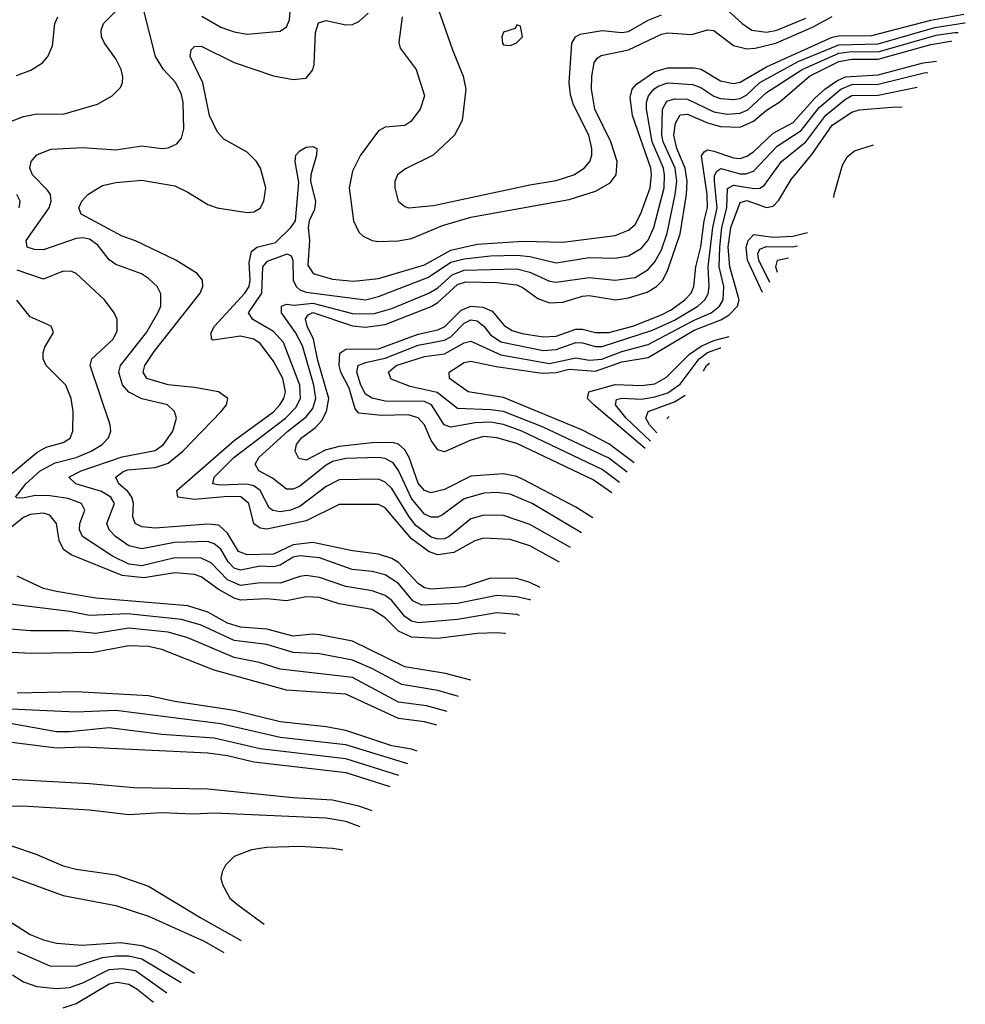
# Model space of a CAD drawing. Header units: inches. Extents: x 1308407 to 1441228, y 959628 to 1036311.
# Tile 562 of 656: x 1421538 to 1424415, y 991467 to 994462. Entities that reach past the tile are written whole.
import ezdxf

# ---------------------------------------------------------------- set-up
doc = ezdxf.new("R2010")
doc.units = ezdxf.units.IN
doc.header["$MEASUREMENT"] = 0
doc.layers.add('B4929', color=7, linetype='Continuous')

msp = doc.modelspace()

# ---------------------------------------------------------------- linework, layer by layer
at = {"layer": 'B4929', "color": 5}
for points, elevation in [([(1422092.5, 994472.4), (1422150, 994439.4), (1422190, 994424.3), (1422230, 994417.9), (1422330, 994426.4), (1422350, 994440.3), (1422358.6, 994461.4), (1422367.4, 994570)], 2740), ([(1422798.4, 994530), (1422854.3, 994370), (1422887.4, 994290), (1422895.5, 994250), (1422884.4, 994155.6), (1422861.2, 994110), (1422795.8, 994050), (1422711.5, 994008.5), (1422686.9, 993990), (1422679.7, 993970), (1422679.1, 993950), (1422689, 993910), (1422710, 993893.1), (1422721, 993890), (1422796.4, 993896.4), (1423090, 993959.5), (1423170, 993972.7), (1423223.7, 993990), (1423255.2, 994010), (1423272.7, 994030), (1423278.7, 994050), (1423278.6, 994070), (1423269.1, 994110), (1423222.7, 994202.7), (1423213.4, 994233.4), (1423209.6, 994269.6), (1423217.9, 994390), (1423228.5, 994410), (1423242.7, 994417.3), (1423310, 994429), (1423370, 994422.9), (1423390, 994426.1), (1423450, 994459.9), (1423490, 994476.1)], 2740), ([(1421490, 994144.4), (1421550, 994167.4), (1421590, 994175.4), (1421670, 994174.6), (1421775, 994205), (1421819.6, 994230), (1421844.7, 994255.3), (1421850.9, 994270), (1421851.8, 994288.2), (1421846.3, 994310), (1421830, 994342.3), (1421795.9, 994390), (1421786.5, 994410), (1421785.7, 994430), (1421792.7, 994450), (1421830, 994487.5)], 2760), ([(1423092.7, 992695.9), (1423090, 992697.2), (1423050, 992706.7), (1422990, 992711), (1422870, 992686.1), (1422761.5, 992681.5), (1422734.3, 992694.3), (1422690, 992746.9), (1422650, 992773), (1422610, 992783.4), (1422549.7, 992789.7), (1422450, 992824.8), (1422390, 992831.4), (1422370, 992826.7), (1422330, 992803.1), (1422310, 992797.4), (1422270, 992799.8), (1422210, 992788), (1422190, 992793.7), (1422172.7, 992812.7), (1422150, 992851), (1422130, 992867.9), (1422110, 992874.5), (1422008.7, 992871.3), (1421910, 992852.5), (1421870, 992861.9), (1421829, 992890), (1421810.3, 992910), (1421803.5, 992930), (1421826.2, 992990), (1421815.6, 993010), (1421786.7, 993026.7), (1421708.9, 993050), (1421687.5, 993070), (1421724.6, 993090), (1421850, 993132.1), (1421950, 993151.9), (1421975.3, 993170), (1422003.7, 993210), (1422014.7, 993250), (1422008.9, 993270), (1421987.4, 993290), (1421910, 993308.6), (1421870, 993328.5), (1421851.2, 993351.3), (1421839.2, 993390), (1421844.9, 993410), (1421923.5, 993510), (1421958.5, 993570), (1421967.4, 993590), (1421967.8, 993627.8), (1421956.5, 993650), (1421930, 993674.8), (1421908.3, 993688.3), (1421830, 993717.6), (1421810, 993731.4), (1421776, 993776), (1421750, 993793.9), (1421730, 993798.4), (1421710, 993796.7), (1421610, 993762.1), (1421583.1, 993763.1), (1421561, 993770), (1421557.3, 993790), (1421627.6, 993890), (1421634, 993910), (1421631.7, 993930), (1421622.9, 993942.9), (1421576.5, 993990), (1421569.1, 994010), (1421573.3, 994030), (1421590, 994050.2), (1421632.5, 994067.5), (1421730, 994072.8), (1421830, 994065.5), (1421910, 994077.8), (1421970, 994070.1), (1421990, 994071.8), (1422016.1, 994083.9), (1422030, 994101.3), (1422037.6, 994130), (1422035.7, 994210), (1422030, 994234), (1422012.7, 994270), (1421975.9, 994310), (1421951, 994350), (1421915.3, 994490)], 2740), ([(1423121.7, 992734.4), (1423090, 992750.2), (1423050, 992762.1), (1422970, 992763.6), (1422890, 992736.9), (1422790, 992730.2), (1422770, 992733.4), (1422750, 992747.3), (1422690, 992810.8), (1422670, 992822.9), (1422630, 992836.7), (1422550, 992846), (1422430, 992871.9), (1422370, 992864.6), (1422310, 992836.5), (1422230, 992834.2), (1422204.1, 992844.1), (1422170, 992900.1), (1422144, 992924), (1422110, 992927.1), (1421950, 992915.4), (1421910, 992919), (1421889.4, 992929.4), (1421882.1, 992950), (1421884.2, 992990), (1421878.9, 993010), (1421867.3, 993027.3), (1421840.1, 993050), (1421830.4, 993070), (1421852.7, 993087.3), (1421867.5, 993092.5), (1421950, 993099.8), (1421990, 993112.8), (1422034.4, 993150), (1422150.5, 993270), (1422167.4, 993290), (1422171.6, 993310), (1422142.9, 993330), (1422070, 993343.6), (1421990, 993351), (1421924.8, 993370), (1421913.4, 993390), (1421918.3, 993410), (1421946.9, 993453.1), (1422087.5, 993630), (1422095.4, 993650), (1422093.9, 993670), (1422077.8, 993690), (1422013, 993730), (1421890, 993789.4), (1421850, 993803.2), (1421725.4, 993870), (1421717.8, 993890), (1421727, 993910), (1421745.1, 993930), (1421790, 993957.6), (1421830, 993966.5), (1421910, 993973.3), (1422010, 993956.1), (1422050, 993937.5), (1422110, 993899.9), (1422138.9, 993890), (1422230, 993875.5), (1422250, 993877.6), (1422270, 993888.8), (1422281.1, 993910), (1422287.3, 993950), (1422270.6, 994010), (1422258.1, 994030), (1422230, 994058.8), (1422158.6, 994098.6), (1422139.5, 994119.5), (1422115.9, 994170), (1422095.5, 994270), (1422056.9, 994350), (1422059.8, 994370), (1422070, 994380.6), (1422090, 994381.4), (1422190, 994331.9), (1422310, 994290.6), (1422370, 994279.9), (1422410, 994284.2), (1422430, 994309.1), (1422434, 994326), (1422437.6, 994422.4), (1422447.5, 994452.5), (1422470, 994459.2), (1422530, 994445.7), (1422550, 994447.5), (1422570, 994455.7), (1422598, 994482)], 2720), ([(1423690, 994491.9), (1423735.8, 994450), (1423765, 994430), (1423810, 994423.3), (1423841.3, 994430), (1423930, 994465.8)], 2740), ([(1421528.4, 994291.6), (1421572.1, 994307.9), (1421607.1, 994330), (1421623.8, 994350), (1421637.9, 994382.1), (1421645.2, 994450), (1421654, 994470)], 2780), ([(1423180.2, 992812), (1423090, 992861.3), (1423030, 992880.4), (1422950, 992885.4), (1422922.9, 992877.1), (1422858.7, 992841.3), (1422810, 992834.2), (1422783.4, 992843.4), (1422730, 992882.9), (1422650, 992977), (1422630, 992987.5), (1422510, 992987.5), (1422410, 992937.9), (1422290, 992912.3), (1422270, 992915.2), (1422250, 992928.7), (1422234.7, 992990), (1422210.4, 993010.4), (1422171.7, 993011.7), (1422070, 993002.5), (1422019.2, 993010), (1422016.5, 993030), (1422190, 993181.9), (1422310, 993269.3), (1422329.9, 993290), (1422341.5, 993310), (1422346.7, 993330), (1422338.8, 993370), (1422310, 993423.7), (1422270, 993477), (1422250, 993490.5), (1422210, 993499), (1422127, 993487), (1422121.1, 993490), (1422120.2, 993510), (1422130.8, 993530), (1422222.7, 993630), (1422236.1, 993650), (1422239.4, 993670), (1422236.6, 993723.4), (1422243.7, 993756.3), (1422259.3, 993770), (1422315.8, 993784.2), (1422363.3, 993830), (1422376.9, 993850), (1422387, 993967), (1422376, 994030), (1422378.5, 994050), (1422390, 994063.2), (1422410, 994073.7), (1422430, 994076), (1422442, 994070), (1422441, 994050), (1422423.3, 993990), (1422422.6, 993970), (1422438, 993910), (1422435.3, 993884.7), (1422418.3, 993850), (1422415.2, 993830), (1422419.7, 993790), (1422414.9, 993714.9), (1422430.3, 993690.3), (1422490, 993672.4), (1422553.1, 993666.9), (1422630, 993674.8), (1422770, 993716.6), (1422850, 993760.7), (1422930, 993779), (1423070, 993788.6), (1423190, 993785.1), (1423350, 993805.5), (1423390, 993821.9), (1423410, 993839.1), (1423427.9, 993872.1), (1423456, 993950), (1423460.5, 993990), (1423457.6, 994010), (1423402.3, 994170), (1423394.8, 994225.2), (1423401.2, 994250), (1423414.2, 994265.8), (1423470, 994304.4), (1423510, 994315.5), (1423590, 994315), (1423610.8, 994310.8), (1423670, 994275.7), (1423710, 994267.7), (1423730, 994272.1), (1423810, 994318), (1424010, 994408.3), (1424030, 994412.4), (1424130, 994413.8), (1424310, 994460.1), (1424410, 994478)], 2680), ([(1423213.4, 992856.2), (1423090, 992926.7), (1423010, 992953.6), (1422950, 992954.8), (1422910, 992943.4), (1422844.2, 992890), (1422830, 992883.2), (1422810, 992881.8), (1422790, 992888.4), (1422743.6, 992923.6), (1422722.6, 992950), (1422670, 993035.7), (1422650, 993055.3), (1422630, 993064.6), (1422510, 993062.2), (1422470, 993042.3), (1422390, 992981.4), (1422362.2, 992970), (1422330, 992965.4), (1422308.6, 992968.6), (1422297.3, 992977.3), (1422269.9, 993030), (1422250, 993043.7), (1422228.8, 993048.8), (1422146.5, 993046.5), (1422125.2, 993050), (1422129.5, 993070), (1422189.3, 993130), (1422346.9, 993250), (1422378.1, 993281.9), (1422392.4, 993310), (1422390.5, 993350.5), (1422340.3, 993480.3), (1422310, 993513.1), (1422247.2, 993550), (1422233.6, 993570), (1422274.9, 993630), (1422277.9, 993710), (1422292.2, 993727.8), (1422352, 993750), (1422364, 993744), (1422369.1, 993730), (1422369.8, 993670), (1422379.1, 993650), (1422390, 993639.9), (1422410, 993632.9), (1422590, 993609.8), (1422630, 993619.4), (1422781.6, 993678.4), (1422850, 993724.2), (1422890, 993734.7), (1422970, 993743.7), (1423050, 993745.4), (1423090, 993741.1), (1423170, 993722.6), (1423270, 993738.1), (1423350, 993736.1), (1423390, 993743.7), (1423430, 993767.1), (1423450, 993791.2), (1423466.9, 993830), (1423498.1, 993950), (1423499.9, 993990), (1423496.1, 994010), (1423461.6, 994090), (1423444.8, 994190), (1423445, 994210), (1423451.3, 994230), (1423466.8, 994250), (1423480.7, 994259.3), (1423510, 994269.3), (1423584.5, 994264.5), (1423610, 994255.3), (1423650, 994229.3), (1423670, 994222.2), (1423710, 994218.8), (1423730, 994222.4), (1423750, 994232.9), (1423790, 994270.6), (1423905.9, 994334.1), (1424030, 994385.6), (1424150, 994388.5), (1424321.8, 994438.2), (1424412, 994452), (1424414.7, 994452)], 2660), ([(1422701.6, 994470), (1422691.9, 994391.9), (1422695.5, 994375.5), (1422743.7, 994310), (1422769.5, 994230), (1422756.8, 994190), (1422728.3, 994151.7), (1422710, 994140.2), (1422650, 994134.5), (1422630, 994123.4), (1422575.1, 994050), (1422550, 994001.3), (1422540.8, 993950), (1422553, 993850), (1422570, 993815.5), (1422582.9, 993802.9), (1422610, 993790.1), (1422630, 993786.7), (1422689.3, 993789.3), (1422730, 993796.6), (1422824.7, 993835.3), (1422910, 993861.2), (1423210, 993914.7), (1423290, 993939.7), (1423334.3, 993965.7), (1423353, 993990), (1423356, 994030), (1423336, 994090), (1423287.2, 994190), (1423277.6, 994250), (1423278.5, 994290), (1423285.8, 994330), (1423295.1, 994344.9), (1423307.2, 994352.8), (1423390.1, 994370.1), (1423490, 994417.9), (1423510, 994421.9), (1423582.9, 994417.1), (1423630, 994430.8), (1423650, 994429.3), (1423710, 994382.8), (1423750, 994373.3), (1423775, 994375), (1423837.9, 994390), (1423950, 994439), (1424010, 994471.8)], 2720), ([(1423247.2, 992901.1), (1423097.1, 992990), (1423030, 993018.6), (1422990, 993023.3), (1422950, 993021.6), (1422890, 993004.5), (1422824.5, 992955.5), (1422810, 992948.4), (1422790, 992948.6), (1422770, 992958.1), (1422730, 993005.8), (1422690, 993090.9), (1422674, 993114), (1422650, 993126.9), (1422630, 993130.7), (1422530, 993126.9), (1422490, 993117.8), (1422470, 993106.8), (1422390, 993043.2), (1422370, 993034.2), (1422350, 993034.2), (1422307.2, 993067.2), (1422265.4, 993090), (1422254.8, 993110), (1422265.8, 993130), (1422354, 993210), (1422410, 993253.6), (1422430, 993279.4), (1422438.6, 993310), (1422432.6, 993350), (1422398.8, 993470), (1422377, 993510), (1422334.1, 993570), (1422334, 993590), (1422350, 993596.6), (1422373.4, 993593.4), (1422430, 993599.5), (1422550, 993568.5), (1422613, 993567), (1422670, 993583.6), (1422782.9, 993630), (1422810, 993646.6), (1422854, 993686), (1422890, 993699.7), (1423050, 993704.4), (1423090, 993693.9), (1423150, 993666.7), (1423170, 993663.4), (1423270, 993678.1), (1423350, 993669.1), (1423410, 993678.1), (1423450, 993701.6), (1423470, 993725), (1423490, 993761.7), (1423507.9, 993812.1), (1423532.1, 993930), (1423537.1, 993970), (1423532.5, 994010), (1423495.7, 994090), (1423491.4, 994110), (1423493.1, 994190), (1423506.3, 994213.7), (1423530, 994221.1), (1423570, 994220.2), (1423650, 994181.5), (1423690, 994174.7), (1423730, 994177.7), (1423752.8, 994187.2), (1423810, 994239.8), (1423918.4, 994310), (1424030, 994360.3), (1424070, 994364.8), (1424150, 994364.1), (1424325.6, 994414.4), (1424382.6, 994422.6), (1424392.8, 994422.9)], 2640), ([(1423281.3, 992946.3), (1423230, 992979.3), (1423070, 993063.7), (1423050, 993072.5), (1423010, 993080.6), (1422910, 993073.8), (1422830, 993032.7), (1422790, 993022.3), (1422770, 993029.5), (1422750, 993051.9), (1422722.8, 993130), (1422710, 993153.6), (1422690.3, 993170.3), (1422670, 993175.4), (1422610, 993174.4), (1422510, 993164), (1422467.7, 993152.3), (1422410, 993122.5), (1422387.2, 993127.2), (1422376.4, 993150), (1422380.5, 993170), (1422395.5, 993190), (1422438.4, 993221.6), (1422456.9, 993243.1), (1422471.2, 993270), (1422478.5, 993310), (1422445.2, 993425.2), (1422432.3, 993490), (1422412.3, 993530), (1422407.6, 993552.4), (1422416.1, 993563.9), (1422430, 993571.2), (1422550, 993531.1), (1422590, 993526.9), (1422650, 993535.2), (1422790.1, 993589.9), (1422810, 993601.7), (1422870, 993656.7), (1422895.5, 993664.5), (1422990, 993662.8), (1423050, 993655.7), (1423070, 993646.2), (1423113.9, 993614), (1423150, 993600.6), (1423190, 993602.4), (1423250, 993620.9), (1423270, 993622.4), (1423352, 993610), (1423390, 993616.1), (1423446.9, 993633.1), (1423475.6, 993650), (1423494.5, 993670), (1423510, 993701.4), (1423546.9, 993810), (1423567, 993930), (1423569, 993970), (1423562.6, 994010), (1423536.7, 994070), (1423527.5, 994110), (1423533, 994147), (1423547.4, 994172.6), (1423570, 994174.7), (1423630, 994147.7), (1423670, 994136.6), (1423730, 994135.2), (1423770, 994153.4), (1423810, 994186.8), (1423850, 994212), (1423940.9, 994290), (1424030, 994334.4), (1424070, 994342), (1424150, 994341.3), (1424310, 994385.8), (1424370, 994396), (1424372.6, 994396.1)], 2620), ([(1423338.9, 993022.8), (1423282.9, 993062.8), (1423050, 993173.2), (1422990, 993190.2), (1422950, 993193.9), (1422910, 993182.9), (1422830, 993147.7), (1422810, 993153.7), (1422790, 993182.1), (1422769.1, 993229.1), (1422750, 993251.2), (1422719.8, 993259.8), (1422638.3, 993258.3), (1422570, 993264.6), (1422558.3, 993278.3), (1422540.6, 993340.6), (1422515.4, 993390), (1422509.8, 993410.2), (1422512.4, 993447.6), (1422530, 993459.6), (1422630, 993460.8), (1422750, 993505.6), (1422810, 993518.6), (1422831.7, 993528.3), (1422881.3, 993578.7), (1422910, 993590.6), (1422947.3, 993587.3), (1422975.3, 993575.3), (1423011.9, 993531.9), (1423036.3, 993516.3), (1423066.9, 993506.9), (1423130, 993497.7), (1423170, 993499.5), (1423230, 993520.2), (1423250, 993520.1), (1423290, 993510), (1423330, 993510.6), (1423403.1, 993530), (1423490, 993564), (1423520.3, 993579.7), (1423561.2, 993610), (1423580.6, 993630), (1423589.2, 993650), (1423594.6, 993710), (1423610, 993771), (1423620, 993850), (1423630, 993890.4), (1423629.4, 993930), (1423612.6, 994047.4), (1423620.2, 994059.8), (1423630, 994065.9), (1423650, 994062.3), (1423710, 994041.1), (1423730, 994039.8), (1423750, 994046.5), (1423770, 994059.6), (1423830, 994116.2), (1423891.2, 994148.8), (1423957, 994223), (1423987.1, 994250), (1424024.3, 994275.7), (1424050, 994287.4), (1424150, 994294.1), (1424286.5, 994330), (1424326.7, 994335.1)], 2580), ([(1423362.5, 993054.1), (1423310, 993094.1), (1423065.1, 993210), (1423010, 993230.7), (1422970, 993237.6), (1422924, 993236), (1422850, 993222.2), (1422829.3, 993229.3), (1422790.6, 993290), (1422770, 993300.4), (1422650, 993301.9), (1422610, 993310.6), (1422590, 993323.1), (1422575.7, 993350), (1422564, 993390), (1422568.2, 993410), (1422590, 993419.4), (1422650, 993432.8), (1422750, 993471.6), (1422830, 993486.9), (1422850, 993497), (1422890, 993538.6), (1422910, 993548.8), (1422930, 993546.1), (1422949.7, 993530), (1422970, 993503.1), (1423002.1, 993482.1), (1423130, 993455.5), (1423170, 993458.2), (1423230, 993479.5), (1423250, 993478.5), (1423290, 993467.3), (1423310, 993468.2), (1423462.7, 993517.3), (1423530, 993547.5), (1423600.7, 993590), (1423622.7, 993610), (1423632.1, 993627.9), (1423635.4, 993650), (1423632.2, 993710), (1423646.3, 993830), (1423660.2, 993890), (1423651.5, 993970), (1423652, 993988), (1423658.7, 994001.3), (1423670.6, 994009.4), (1423730, 993993.2), (1423746.9, 993993.1), (1423770, 994001.4), (1423842.7, 994077.3), (1423915.3, 994124.7), (1423970, 994194.2), (1424035.6, 994250), (1424070, 994264.2), (1424150, 994265.9), (1424290, 994300.4), (1424301.2, 994301.2)], 2560), ([(1423386.3, 993085.8), (1423330, 993128.3), (1423130, 993222.7), (1423009.7, 993269.7), (1422970, 993275.3), (1422870, 993278.9), (1422808.1, 993328.1), (1422726.3, 993346.3), (1422668.2, 993368.2), (1422659.5, 993390), (1422683.2, 993410), (1422770, 993437.3), (1422830, 993445.7), (1422890, 993479.1), (1422910, 993483.7), (1423002.2, 993442.2), (1423150, 993416.6), (1423230, 993433.4), (1423270, 993426.5), (1423309.4, 993429.4), (1423370, 993452.5), (1423450, 993474.1), (1423590, 993548.3), (1423641.2, 993570), (1423666.9, 993590), (1423678.5, 993610), (1423679.7, 993650), (1423666.3, 993710), (1423667.5, 993770), (1423673.6, 993830), (1423689.2, 993890), (1423691.3, 993948.7), (1423710, 993958.4), (1423772.2, 993947.8), (1423790, 993948.9), (1423802.9, 993957.1), (1423855.9, 994030), (1423930, 994090.5), (1423990, 994171.2), (1424050, 994220.4), (1424070, 994231.1), (1424150, 994231.9), (1424267.8, 994256.9)], 2540), ([(1423407.3, 993113.7), (1423330, 993171.6), (1423250, 993213.1), (1423010, 993312.6), (1422901.9, 993330), (1422845.2, 993370), (1422845, 993390), (1422890, 993419), (1422910, 993423.4), (1422987.2, 993407.2), (1423127.2, 993387.2), (1423170, 993389.2), (1423210, 993398.4), (1423290, 993393), (1423370, 993420.7), (1423450, 993434.4), (1423590, 993517.6), (1423671.2, 993548.8), (1423696.3, 993563.7), (1423722, 993590), (1423726.4, 993610), (1423698.2, 993710), (1423693.2, 993770), (1423701.8, 993830), (1423730, 993906), (1423750, 993911.7), (1423810, 993890.4), (1423830, 993894.1), (1423847.5, 993912.5), (1423884.5, 993975.5), (1423948.2, 994051.9), (1424010, 994140.6), (1424070, 994180.6), (1424092.1, 994187.9), (1424190, 994196.1), (1424222.2, 994196.3)], 2520), ([(1424014.9, 993920.9), (1424015.3, 993930), (1424041, 994019), (1424055.4, 994044.6), (1424077.4, 994062.6), (1424135.6, 994081.2)], 2480), ([(1421536.7, 993890), (1421539.6, 993910), (1421529.2, 993930)], 2760), ([(1423797.7, 993632.3), (1423752.5, 993730), (1423748.3, 993770), (1423754.6, 993790), (1423771.7, 993808.3), (1423830, 993800.5), (1423890, 993803.3), (1423934.7, 993814.3)], 2480), ([(1423820.5, 993662.6), (1423786.1, 993730), (1423783.5, 993750), (1423790, 993763.9), (1423808.5, 993771.5), (1423890, 993771.1), (1423904.6, 993774.3)], 2460), ([(1423843.2, 993692.8), (1423837.8, 993710), (1423843.7, 993730), (1423877.2, 993737.9)], 2440), ([(1421525.3, 993010), (1421556.3, 993050), (1421600.8, 993090), (1421646.3, 993113.7), (1421709.6, 993130.4), (1421755, 993150), (1421788.5, 993170), (1421807.7, 993190), (1421815, 993210), (1421813.6, 993230), (1421752.5, 993410), (1421757.5, 993430), (1421822.7, 993490), (1421835, 993515), (1421834.9, 993550), (1421825.8, 993570), (1421795.9, 993610), (1421710, 993689.8), (1421696.3, 993696.3), (1421670, 993697.4), (1421610, 993672.7), (1421530, 993699.6)], 2760), ([(1421490, 993061.7), (1421590, 993145.7), (1421618.4, 993161.6), (1421670, 993176.3), (1421691.1, 993188.9), (1421699.6, 993210), (1421700.2, 993270), (1421694.6, 993310), (1421678.4, 993350), (1421618.6, 993410), (1421609.9, 993430), (1421609.2, 993450), (1421614.7, 993465.3), (1421641.1, 993510), (1421633.3, 993530), (1421570, 993557.8), (1421528.9, 993608.9)], 2780), ([(1423440.5, 993157.8), (1423284.9, 993290), (1423265.8, 993310), (1423269.2, 993330), (1423350, 993352.5), (1423430, 993348.8), (1423470, 993354.1), (1423505.9, 993374.1), (1423575.4, 993444.6), (1423611, 993469), (1423650, 993486.3), (1423696.7, 993498.1)], 2480), ([(1423457.4, 993180.2), (1423383.1, 993250), (1423350.4, 993290), (1423353.7, 993306.3), (1423370, 993310.3), (1423430, 993307.8), (1423470, 993314.4), (1423510, 993327.4), (1423546.8, 993353.2), (1423605, 993430), (1423630, 993449.4), (1423670, 993463.7), (1423670.9, 993463.9)], 2460), ([(1423618.1, 993393.8), (1423626.9, 993410), (1423636.1, 993417.6)], 2440), ([(1423476.2, 993205.2), (1423454.2, 993230), (1423442.8, 993250), (1423450.2, 993269.8), (1423530, 993299.6), (1423562.5, 993319.8)], 2440), ([(1423508, 993247.5), (1423508.3, 993250), (1423513.6, 993254.9)], 2420), ([(1423058.2, 992650), (1423050, 992653), (1422990, 992658.1), (1422870, 992638), (1422750, 992627.3), (1422730, 992632.6), (1422710, 992646.7), (1422670, 992695.4), (1422650, 992710.6), (1422610, 992724.7), (1422530, 992737.6), (1422450, 992765.7), (1422410, 992771), (1422390, 992768.5), (1422330, 992748.4), (1422270, 992749.2), (1422210, 992741), (1422170, 992758), (1422120.9, 992810), (1422090, 992824.5), (1422010, 992824.8), (1421910, 992800.5), (1421870, 992805.7), (1421820.6, 992830), (1421729, 992890), (1421719.5, 992910), (1421721.2, 992930), (1421736.1, 992970), (1421726, 992990), (1421685.2, 993005.2), (1421630, 993013.3), (1421585.8, 993014.2), (1421546.1, 993006.1), (1421527.3, 993007.3)], 2760), ([(1423016, 992593.9), (1423014.5, 992594.5), (1422990, 992597.1), (1422930, 992594.6), (1422810, 992579.4), (1422730, 992583.5), (1422690, 992602.2), (1422650, 992643.1), (1422610, 992667.5), (1422510, 992685.1), (1422450, 992704.2), (1422410, 992706.9), (1422350, 992694.4), (1422290, 992700.4), (1422210, 992695.9), (1422190, 992702.7), (1422141.6, 992730), (1422090, 992767.5), (1422070, 992774.3), (1422010, 992779.1), (1421915.6, 992764.4), (1421850, 992771.3), (1421694.7, 992834.7), (1421671.7, 992850), (1421657.7, 992877.7), (1421649.9, 992930), (1421630, 992954.8), (1421610, 992960.9), (1421570, 992956.6), (1421550, 992947.8), (1421510, 992916.6)], 2780), ([(1422910.1, 992453.2), (1422833.2, 992473.2), (1422710, 992494.1), (1422550, 992571.5), (1422450, 992591.1), (1422430, 992593.2), (1422370, 992586.9), (1422290, 992608.6), (1422210, 992613.9), (1422170, 992626.5), (1422110, 992660.1), (1422050, 992678.7), (1421770, 992702), (1421650, 992722.4), (1421610, 992732.1), (1421530, 992769)], 2820), ([(1422872.7, 992403.5), (1422810, 992422), (1422700.1, 992440.1), (1422608.8, 992488.8), (1422550, 992513.4), (1422450, 992533.3), (1422370, 992536.9), (1422290, 992561.5), (1422190, 992573.5), (1422090, 992620.1), (1422030, 992637.2), (1421865.6, 992654.4), (1421750.2, 992650.2), (1421690, 992662.4), (1421510, 992684.3)], 2840), ([(1422838.3, 992357.8), (1422775.4, 992375.4), (1422690, 992385.9), (1422550, 992461.3), (1422330, 992486.8), (1422266.3, 992506.3), (1422190, 992522.4), (1422050, 992581.9), (1421990, 992599.4), (1421870, 992610.9), (1421770, 992595.5), (1421690, 992603.4), (1421570, 992602.6), (1421510, 992608.1)], 2860), ([(1422807, 992316.2), (1422770, 992326.8), (1422690, 992336.9), (1422530, 992410.2), (1422350, 992422.4), (1422130, 992483.1), (1421970, 992546.4), (1421930, 992555.2), (1421870, 992557.5), (1421762.6, 992537.4), (1421574.4, 992534.4), (1421430, 992540.8)], 2880), ([(1422747.2, 992236.8), (1422730, 992242.8), (1422670, 992253.3), (1422530, 992300.2), (1422470, 992311.4), (1422330, 992326.1), (1422190, 992361.1), (1422010, 992388.3), (1421930, 992405.9), (1421710, 992417.3), (1421530, 992413.8)], 2920), ([(1422718.6, 992198.8), (1422530, 992256.3), (1422330, 992279), (1422150, 992320.2), (1421830, 992360.9), (1421710, 992356.1), (1421510, 992365.3)], 2940), ([(1422691.6, 992162.9), (1422530, 992214), (1422270, 992243.8), (1422130, 992276.5), (1421970, 992288.1), (1421810, 992307.8), (1421690, 992295.7), (1421650, 992296.2), (1421430, 992335)], 2960), ([(1422665.5, 992128.3), (1422531.5, 992171.5), (1422250, 992204), (1422170, 992222.8), (1422110, 992230.7), (1421730, 992249.7), (1421650, 992246), (1421448.3, 992271.7)], 2980), ([(1422610.7, 992055.5), (1422570, 992070.2), (1422490, 992088.6), (1422370, 992095.6), (1422110, 992121.4), (1421885.6, 992125.6), (1421750, 992138.1), (1421472.8, 992152.8)], 3020), ([(1421546, 992070), (1421490, 992069.1), (1421457, 992063), (1421430.3, 992050), (1421416, 992030), (1421416.9, 992010), (1421427.4, 991990), (1421451.8, 991970), (1421585.3, 991925.3), (1421670, 991888.5), (1421710, 991878.4), (1421830, 991861.2), (1421930, 991826.3), (1422089.4, 991730), (1422211.4, 991661.7)], 3040), ([(1422574, 992006.8), (1422530, 992022.9), (1422470, 992033.7), (1422130.9, 992049.1), (1422065.9, 992045.9), (1421970, 992049.9), (1421870, 992043.6), (1421750, 992057.6), (1421546, 992070)], 3040), ([(1422390, 991947.6), (1422290, 991943.9), (1422243.3, 991936.7), (1422190, 991916.4), (1422163.7, 991890), (1422153.7, 991870), (1422150.3, 991850), (1422155.6, 991830), (1422177.8, 991790), (1422201.5, 991770), (1422281.9, 991711.4)], 3060), ([(1422520.8, 991936.1), (1422490, 991941.6), (1422390, 991947.6)], 3060), ([(1421450, 991878.3), (1421670, 991798.1), (1421830, 991768.2), (1421930, 991735.2), (1422099.3, 991659.3), (1422159.5, 991625.1)], 3020), ([(1421453.4, 991753.4), (1421570, 991679.9), (1421610, 991663.1), (1421650, 991653.6), (1421727.6, 991647.6), (1421844.4, 991655.6), (1421910, 991646.6), (1421950, 991631.6), (1421989.2, 991610), (1422069.7, 991561.7)], 2980), ([(1421530, 991627.9), (1421630, 991584.2), (1421710, 991583), (1421790, 991609.6), (1421830, 991615.1), (1421870, 991614.7), (1421910, 991606), (1422029.6, 991533.4)], 2960), ([(1421516.6, 991556.6), (1421550, 991535.6), (1421590, 991521.8), (1421650, 991515.1), (1421690, 991518.6), (1421730, 991532.4), (1421810, 991573.1), (1421850, 991576.4), (1421890, 991569.8), (1421985.8, 991502.5)], 2940), ([(1421670, 991456.4), (1421710, 991470.1), (1421810, 991530), (1421834.3, 991534.3), (1421870, 991528.3), (1421894.5, 991514.5), (1421945.2, 991473.9)], 2920)]:
    msp.add_lwpolyline(points, dxfattribs=dict(at, elevation=elevation))
at = {"layer": 'B4929', "color": 5, "elevation": 2760}
msp.add_lwpolyline([(1423050, 994446), (1423045.4, 994434.6), (1423010, 994424), (1423004.9, 994410), (1423007, 994390), (1423010, 994385.5), (1423030, 994382.8), (1423048, 994390), (1423068, 994410), (1423062, 994442)], close=True, dxfattribs=at)

doc.saveas('drawing.dxf')
